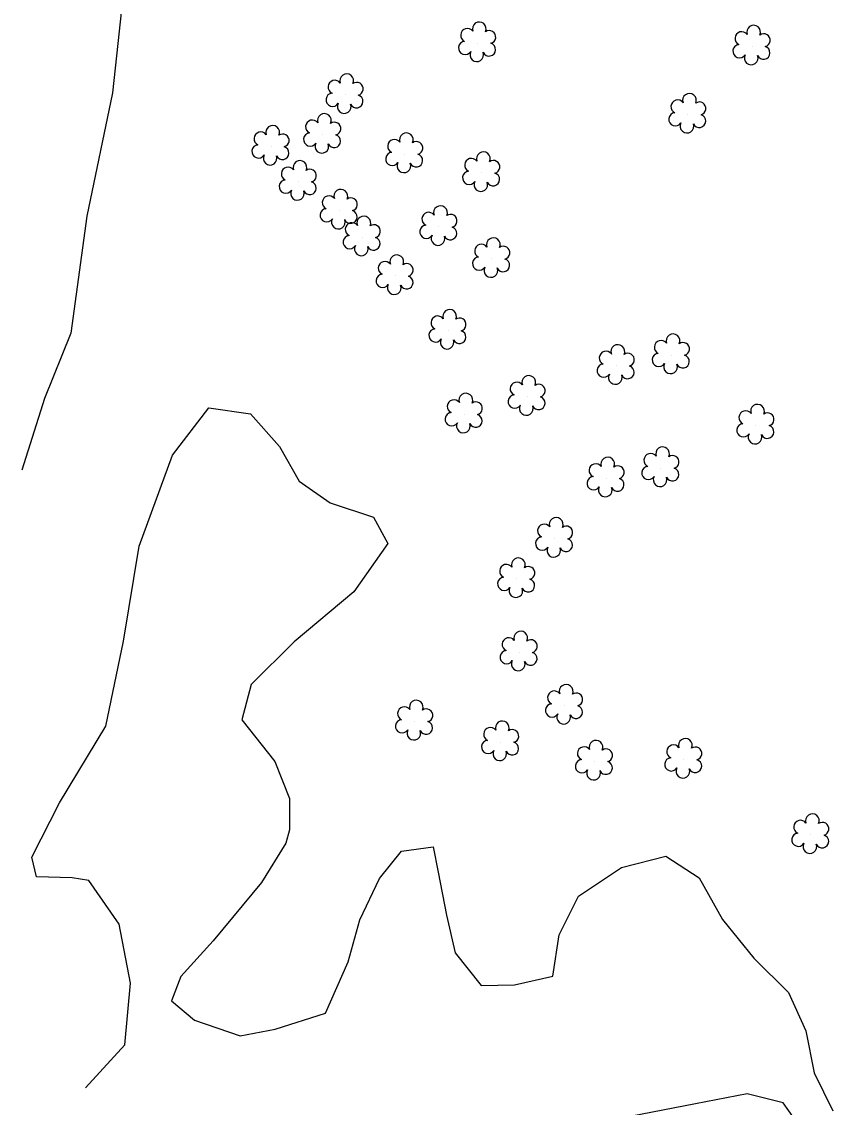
# Model space of a CAD drawing. Extents: x 3040896 to 3051146, y 687568 to 732976.
# Drawn here: x 3047910.4 to 3048028.4, y 702846.6 to 703002.7 of the extents above; entities that cross this region are included whole.
import ezdxf

# ---------------------------------------------------------------- set-up
doc = ezdxf.new("R2010")
doc.units = 0
for name, color, linetype in [('Default', 7, 'Continuous'), ('Exist Vegetation Hedge Row', 7, 'Continuous'), ('Exist Vegetation Shrub CELL', 7, 'Continuous'), ('Prop Horizontal Alignment', 7, 'Continuous')]:
    doc.layers.add(name, color=color, linetype=linetype)

msp = doc.modelspace()

# ---------------------------------------------------------------- linework, layer by layer
at = {"layer": 'Default'}
msp.add_arc((3036183.49, 702601.64), 12000, 356.579619, 9.850505, dxfattribs=at)
at = {"layer": 'Exist Vegetation Hedge Row'}
for points in [[(3047925.35, 703009.85), (3047923.47, 702992.48), (3047919.76, 702974.73), (3047917.47, 702957.91), (3047913.71, 702948.53), (3047910.41, 702938.2)], [(3047917.66, 702879.58), (3047912.53, 702879.71), (3047911.87, 702882.55), (3047915.87, 702890.38), (3047922.52, 702901.38), (3047925.05, 702913.63), (3047927.31, 702927.26), (3047932.12, 702940.36), (3047937.33, 702947.2), (3047943.33, 702946.32), (3047947.52, 702941.61), (3047950.32, 702936.64), (3047954.81, 702933.52), (3047961.04, 702931.46), (3047963.11, 702927.67), (3047958.23, 702920.69), (3047949.61, 702913.5), (3047943.43, 702907.39), (3047942.07, 702902.32), (3047946.82, 702896.29), (3047948.97, 702890.99), (3047948.93, 702886.48), (3047948.42, 702884.56)], [(3047948.42, 702884.56), (3047944.92, 702878.92), (3047937.97, 702870.53), (3047933.29, 702865.4), (3047931.97, 702861.88), (3047935.27, 702859.09), (3047941.85, 702856.85), (3047946.88, 702857.82), (3047954.11, 702860.12), (3047957.37, 702867.49), (3047959.09, 702873.55), (3047961.9, 702879.48), (3047965.08, 702883.43), (3047969.61, 702884.05)], [(3047969.61, 702884.05), (3047970.34, 702880.4), (3047971.54, 702874.2), (3047972.78, 702868.78), (3047976.54, 702864.06), (3047981.33, 702864.16), (3047986.83, 702865.44), (3047987.75, 702871.36), (3047990.56, 702876.92), (3047996.72, 702881.06), (3048003.09, 702882.71), (3048007.9, 702879.57), (3048011.27, 702873.6), (3048015.78, 702868.02), (3048020.78, 702863.08), (3048023.28, 702857.54), (3048024.45, 702851.54), (3048027.14, 702846.06)], [(3047919.59, 702849.36), (3047925.23, 702855.53), (3047926.08, 702864.41), (3047924.43, 702872.92), (3047920.09, 702879.18), (3047917.66, 702879.58)], [(3048024.91, 702840.29), (3048019.98, 702847.2), (3048014.83, 702848.5), (3048007.36, 702847.05), (3047997.99, 702845.23)]]:
    msp.add_lwpolyline(points, dxfattribs=at)
at = {"layer": 'Exist Vegetation Shrub CELL'}
for p, q in [((3047976.03, 702999.65), (3047976.03, 702999.65)), ((3048015.51, 702999.19), (3048015.51, 702999.19)), ((3047956.95, 702992.2), (3047956.95, 702992.2)), ((3048006.28, 702989.38), (3048006.28, 702989.38)), ((3047953.73, 702986.48), (3047953.73, 702986.48)), ((3047946.29, 702984.77), (3047946.29, 702984.77)), ((3047965.54, 702983.69), (3047965.54, 702983.69)), ((3047950.22, 702979.71), (3047950.22, 702979.71)), ((3047976.61, 702980.98), (3047976.61, 702980.98)), ((3047956.11, 702975.58), (3047956.11, 702975.58)), ((3047970.45, 702973.22), (3047970.45, 702973.22)), ((3047959.42, 702971.72), (3047959.42, 702971.72)), ((3047978.05, 702968.62), (3047978.05, 702968.62)), ((3047964.16, 702966.15), (3047964.16, 702966.15)), ((3047971.76, 702958.3), (3047971.76, 702958.3)), ((3048003.91, 702954.78), (3048003.91, 702954.78)), ((3047995.97, 702953.23), (3047995.97, 702953.23)), ((3047983.16, 702948.78), (3047983.16, 702948.78)), ((3047974.1, 702946.24), (3047974.1, 702946.24)), ((3048016.08, 702944.65), (3048016.08, 702944.65)), ((3048002.41, 702938.52), (3048002.41, 702938.52)), ((3047994.52, 702937.05), (3047994.52, 702937.05)), ((3047987.11, 702928.37), (3047987.11, 702928.37)), ((3047981.65, 702922.56), (3047981.65, 702922.56)), ((3047982, 702912.02), (3047982, 702912.02)), ((3047988.54, 702904.36), (3047988.54, 702904.36)), ((3047966.97, 702902.08), (3047966.97, 702902.08)), ((3047979.34, 702899.1), (3047979.34, 702899.1)), ((3047992.84, 702896.32), (3047992.84, 702896.32)), ((3048005.69, 702896.59), (3048005.69, 702896.59)), ((3048023.97, 702885.75), (3048023.97, 702885.75))]:
    msp.add_line(p, q, dxfattribs=at)
for centre, radius, start, end in [((3047974.55, 703000.78), 0.968, 35.8908, 245.4216), ((3047976.26, 703001.69), 0.99, 334.8391, 200.4717), ((3048015.74, 703001.23), 0.99, 334.8391, 200.4717), ((3047977.7, 703000.52), 0.929, 284.4567, 126.0861), ((3048014.03, 703000.32), 0.968, 35.8908, 245.4216), ((3048017.19, 703000.06), 0.929, 284.4567, 126.0861), ((3047974.23, 702998.95), 0.955, 95.1099, 327.9534), ((3047977.67, 702998.72), 0.937, 204.9913, 73.4601), ((3048013.71, 702998.49), 0.955, 95.1099, 327.9534), ((3048017.15, 702998.26), 0.937, 204.9913, 73.4601), ((3047975.9, 702997.97), 0.984, 151.2797, 21.387), ((3048015.39, 702997.51), 0.984, 151.2797, 21.387), ((3047955.47, 702993.33), 0.968, 35.8908, 245.4216), ((3047957.18, 702994.24), 0.99, 334.8391, 200.4717), ((3047958.62, 702993.07), 0.929, 284.4567, 126.0861), ((3047955.15, 702991.5), 0.955, 95.1099, 327.9534), ((3048006.51, 702991.42), 0.99, 334.8391, 200.4717), ((3047956.82, 702990.52), 0.984, 151.2797, 21.387), ((3047958.59, 702991.27), 0.937, 204.9913, 73.4601), ((3048004.8, 702990.51), 0.968, 35.8908, 245.4216), ((3048007.95, 702990.25), 0.929, 284.4567, 126.0861), ((3047953.96, 702988.52), 0.99, 334.8391, 200.4717), ((3048004.48, 702988.68), 0.955, 95.1099, 327.9534), ((3048007.92, 702988.45), 0.937, 204.9913, 73.4601), ((3047946.52, 702986.81), 0.99, 334.8391, 200.4717), ((3047952.24, 702987.61), 0.968, 35.8908, 245.4216), ((3047955.4, 702987.35), 0.929, 284.4567, 126.0861), ((3048006.15, 702987.7), 0.984, 151.2797, 21.387), ((3047944.81, 702985.9), 0.968, 35.8908, 245.4216), ((3047947.96, 702985.64), 0.929, 284.4567, 126.0861), ((3047951.93, 702985.78), 0.955, 95.1099, 327.9534), ((3047955.36, 702985.55), 0.937, 204.9913, 73.4601), ((3047965.76, 702985.73), 0.99, 334.8391, 200.4717), ((3047944.49, 702984.07), 0.955, 95.1099, 327.9534), ((3047947.93, 702983.84), 0.937, 204.9913, 73.4601), ((3047953.6, 702984.8), 0.984, 151.2797, 21.387), ((3047964.05, 702984.82), 0.968, 35.8908, 245.4216), ((3047967.21, 702984.56), 0.929, 284.4567, 126.0861), ((3047946.16, 702983.09), 0.984, 151.2797, 21.387), ((3047963.74, 702982.98), 0.955, 95.1099, 327.9534), ((3047967.17, 702982.76), 0.937, 204.9913, 73.4601), ((3047975.13, 702982.1), 0.968, 35.8908, 245.4216), ((3047976.84, 702983.02), 0.99, 334.8391, 200.4717), ((3047948.74, 702980.84), 0.968, 35.8908, 245.4216), ((3047950.45, 702981.75), 0.99, 334.8391, 200.4717), ((3047951.89, 702980.58), 0.929, 284.4567, 126.0861), ((3047965.41, 702982), 0.984, 151.2797, 21.387), ((3047978.28, 702981.84), 0.929, 284.4567, 126.0861), ((3047948.42, 702979), 0.955, 95.1099, 327.9534), ((3047974.81, 702980.27), 0.955, 95.1099, 327.9534), ((3047976.48, 702979.29), 0.984, 151.2797, 21.387), ((3047978.25, 702980.05), 0.937, 204.9913, 73.4601), ((3047950.09, 702978.03), 0.984, 151.2797, 21.387), ((3047951.86, 702978.78), 0.937, 204.9913, 73.4601), ((3047956.34, 702977.62), 0.99, 334.8391, 200.4717), ((3047954.63, 702976.71), 0.968, 35.8908, 245.4216), ((3047957.78, 702976.45), 0.929, 284.4567, 126.0861), ((3047954.31, 702974.88), 0.955, 95.1099, 327.9534), ((3047957.75, 702974.65), 0.937, 204.9913, 73.4601), ((3047968.97, 702974.34), 0.968, 35.8908, 245.4216), ((3047970.68, 702975.26), 0.99, 334.8391, 200.4717), ((3047955.98, 702973.9), 0.984, 151.2797, 21.387), ((3047957.94, 702972.85), 0.968, 35.8908, 245.4216), ((3047959.65, 702973.77), 0.99, 334.8391, 200.4717), ((3047961.09, 702972.59), 0.929, 284.4567, 126.0861), ((3047968.65, 702972.51), 0.955, 95.1099, 327.9534), ((3047972.13, 702974.08), 0.929, 284.4567, 126.0861), ((3047957.62, 702971.02), 0.955, 95.1099, 327.9534), ((3047970.33, 702971.53), 0.984, 151.2797, 21.387), ((3047972.09, 702972.29), 0.937, 204.9913, 73.4601), ((3047959.29, 702970.04), 0.984, 151.2797, 21.387), ((3047961.05, 702970.8), 0.937, 204.9913, 73.4601), ((3047976.57, 702969.75), 0.968, 35.8908, 245.4216), ((3047978.28, 702970.66), 0.99, 334.8391, 200.4717), ((3047979.73, 702969.49), 0.929, 284.4567, 126.0861), ((3047964.39, 702968.19), 0.99, 334.8391, 200.4717), ((3047976.25, 702967.92), 0.955, 95.1099, 327.9534), ((3047962.68, 702967.27), 0.968, 35.8908, 245.4216), ((3047965.83, 702967.01), 0.929, 284.4567, 126.0861), ((3047977.93, 702966.94), 0.984, 151.2797, 21.387), ((3047979.69, 702967.69), 0.937, 204.9913, 73.4601), ((3047962.36, 702965.44), 0.955, 95.1099, 327.9534), ((3047965.8, 702965.22), 0.937, 204.9913, 73.4601), ((3047964.03, 702964.46), 0.984, 151.2797, 21.387), ((3047971.99, 702960.34), 0.99, 334.8391, 200.4717), ((3047970.28, 702959.43), 0.968, 35.8908, 245.4216), ((3047973.43, 702959.17), 0.929, 284.4567, 126.0861), ((3047969.96, 702957.6), 0.955, 95.1099, 327.9534), ((3047973.4, 702957.37), 0.937, 204.9913, 73.4601), ((3047971.63, 702956.62), 0.984, 151.2797, 21.387), ((3048002.43, 702955.9), 0.968, 35.8908, 245.4216), ((3048004.14, 702956.82), 0.99, 334.8391, 200.4717), ((3048005.58, 702955.65), 0.929, 284.4567, 126.0861), ((3047994.49, 702954.36), 0.968, 35.8908, 245.4216), ((3047996.2, 702955.27), 0.99, 334.8391, 200.4717), ((3047997.64, 702954.1), 0.929, 284.4567, 126.0861), ((3048002.11, 702954.07), 0.955, 95.1099, 327.9534), ((3048005.55, 702953.85), 0.937, 204.9913, 73.4601), ((3047994.17, 702952.53), 0.955, 95.1099, 327.9534), ((3047997.61, 702952.3), 0.937, 204.9913, 73.4601), ((3048003.78, 702953.09), 0.984, 151.2797, 21.387), ((3047983.39, 702950.82), 0.99, 334.8391, 200.4717), ((3047995.84, 702951.55), 0.984, 151.2797, 21.387), ((3047981.67, 702949.91), 0.968, 35.8908, 245.4216), ((3047984.83, 702949.65), 0.929, 284.4567, 126.0861), ((3047974.33, 702948.28), 0.99, 334.8391, 200.4717), ((3047981.36, 702948.08), 0.955, 95.1099, 327.9534), ((3047984.79, 702947.85), 0.937, 204.9913, 73.4601), ((3047972.62, 702947.37), 0.968, 35.8908, 245.4216), ((3047975.78, 702947.11), 0.929, 284.4567, 126.0861), ((3047983.03, 702947.1), 0.984, 151.2797, 21.387), ((3048016.31, 702946.69), 0.99, 334.8391, 200.4717), ((3047972.3, 702945.54), 0.955, 95.1099, 327.9534), ((3047975.74, 702945.31), 0.937, 204.9913, 73.4601), ((3048014.6, 702945.78), 0.968, 35.8908, 245.4216), ((3048017.75, 702945.52), 0.929, 284.4567, 126.0861), ((3047973.97, 702944.56), 0.984, 151.2797, 21.387), ((3048014.28, 702943.95), 0.955, 95.1099, 327.9534), ((3048017.72, 702943.72), 0.937, 204.9913, 73.4601), ((3048015.95, 702942.97), 0.984, 151.2797, 21.387), ((3048002.64, 702940.56), 0.99, 334.8391, 200.4717), ((3047993.03, 702938.17), 0.968, 35.8908, 245.4216), ((3047994.75, 702939.09), 0.99, 334.8391, 200.4717), ((3048000.93, 702939.64), 0.968, 35.8908, 245.4216), ((3048004.08, 702939.39), 0.929, 284.4567, 126.0861), ((3047996.19, 702937.91), 0.929, 284.4567, 126.0861), ((3048000.61, 702937.81), 0.955, 95.1099, 327.9534), ((3048004.05, 702937.59), 0.937, 204.9913, 73.4601), ((3047992.72, 702936.34), 0.955, 95.1099, 327.9534), ((3047996.15, 702936.12), 0.937, 204.9913, 73.4601), ((3048002.28, 702936.83), 0.984, 151.2797, 21.387), ((3047994.39, 702935.36), 0.984, 151.2797, 21.387), ((3047987.33, 702930.41), 0.99, 334.8391, 200.4717), ((3047985.62, 702929.49), 0.968, 35.8908, 245.4216), ((3047988.78, 702929.24), 0.929, 284.4567, 126.0861), ((3047985.31, 702927.66), 0.955, 95.1099, 327.9534), ((3047988.74, 702927.44), 0.937, 204.9913, 73.4601), ((3047986.98, 702926.68), 0.984, 151.2797, 21.387), ((3047981.88, 702924.6), 0.99, 334.8391, 200.4717), ((3047980.17, 702923.69), 0.968, 35.8908, 245.4216), ((3047983.32, 702923.43), 0.929, 284.4567, 126.0861), ((3047979.85, 702921.86), 0.955, 95.1099, 327.9534), ((3047983.29, 702921.63), 0.937, 204.9913, 73.4601), ((3047981.52, 702920.88), 0.984, 151.2797, 21.387), ((3047980.52, 702913.15), 0.968, 35.8908, 245.4216), ((3047982.23, 702914.06), 0.99, 334.8391, 200.4717), ((3047983.68, 702912.89), 0.929, 284.4567, 126.0861), ((3047980.2, 702911.32), 0.955, 95.1099, 327.9534), ((3047983.64, 702911.09), 0.937, 204.9913, 73.4601), ((3047981.87, 702910.34), 0.984, 151.2797, 21.387), ((3047987.06, 702905.48), 0.968, 35.8908, 245.4216), ((3047988.77, 702906.4), 0.99, 334.8391, 200.4717), ((3047967.19, 702904.12), 0.99, 334.8391, 200.4717), ((3047990.21, 702905.23), 0.929, 284.4567, 126.0861), ((3047965.48, 702903.2), 0.968, 35.8908, 245.4216), ((3047968.64, 702902.94), 0.929, 284.4567, 126.0861), ((3047986.74, 702903.65), 0.955, 95.1099, 327.9534), ((3047990.18, 702903.43), 0.937, 204.9913, 73.4601), ((3047965.16, 702901.37), 0.955, 95.1099, 327.9534), ((3047968.6, 702901.15), 0.937, 204.9913, 73.4601), ((3047979.57, 702901.14), 0.99, 334.8391, 200.4717), ((3047988.41, 702902.67), 0.984, 151.2797, 21.387), ((3047966.84, 702900.39), 0.984, 151.2797, 21.387), ((3047977.86, 702900.23), 0.968, 35.8908, 245.4216), ((3047981.01, 702899.97), 0.929, 284.4567, 126.0861), ((3047977.54, 702898.4), 0.955, 95.1099, 327.9534), ((3047980.98, 702898.18), 0.937, 204.9913, 73.4601), ((3047993.07, 702898.36), 0.99, 334.8391, 200.4717), ((3048004.21, 702897.72), 0.968, 35.8908, 245.4216), ((3048005.92, 702898.63), 0.99, 334.8391, 200.4717), ((3047979.21, 702897.42), 0.984, 151.2797, 21.387), ((3047991.36, 702897.45), 0.968, 35.8908, 245.4216), ((3047994.52, 702897.19), 0.929, 284.4567, 126.0861), ((3048007.36, 702897.46), 0.929, 284.4567, 126.0861), ((3047991.04, 702895.62), 0.955, 95.1099, 327.9534), ((3047994.48, 702895.39), 0.937, 204.9913, 73.4601), ((3048003.89, 702895.89), 0.955, 95.1099, 327.9534), ((3048005.56, 702894.91), 0.984, 151.2797, 21.387), ((3048007.33, 702895.66), 0.937, 204.9913, 73.4601), ((3047992.72, 702894.64), 0.984, 151.2797, 21.387), ((3048022.49, 702886.88), 0.968, 35.8908, 245.4216), ((3048024.2, 702887.79), 0.99, 334.8391, 200.4717), ((3048025.64, 702886.62), 0.929, 284.4567, 126.0861), ((3048022.17, 702885.05), 0.955, 95.1099, 327.9534), ((3048023.84, 702884.07), 0.984, 151.2797, 21.387), ((3048025.61, 702884.82), 0.937, 204.9913, 73.4601)]:
    msp.add_arc(centre, radius, start, end, dxfattribs=at)
at = {"layer": 'Prop Horizontal Alignment'}
msp.add_arc((3036183.49, 702601.64), 12000, 356.579619, 9.850505, dxfattribs=at)

doc.saveas('drawing.dxf')
